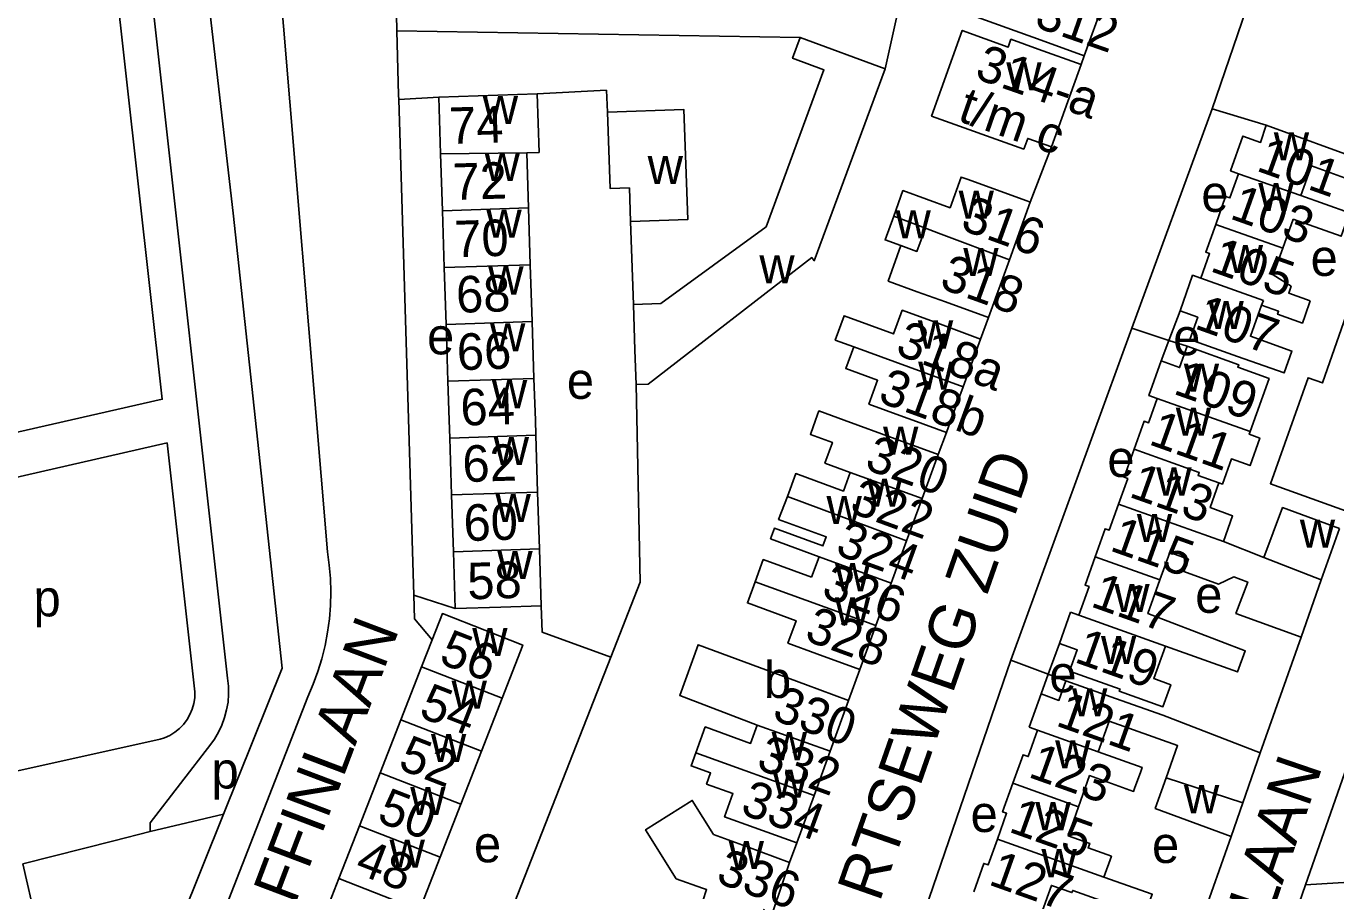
# Model space of a CAD drawing. Extents: x 159294 to 161936, y 384538 to 386517.
# Drawn here: x 161615.6 to 161759, y 385198.5 to 385293.1 of the extents above; entities that cross this region are included whole.
import ezdxf

# ---------------------------------------------------------------- set-up
doc = ezdxf.new("R2010")
doc.units = 0
for name, color, linetype in [('BLT_Basislijn', 7, 'Continuous'), ('BLT_Bebouwing', 7, 'Continuous'), ('BLT_Centroide', 7, 'Continuous'), ('BLT_Huisnummer', 7, 'Continuous'), ('BLT_Huisnummer_ tussenligend', 7, 'Continuous'), ('BLT_Onderverdeling_panden', 7, 'Continuous'), ('BLT_Straatnaam', 7, 'Continuous')]:
    doc.layers.add(name, color=color, linetype=linetype)

msp = doc.modelspace()

# ---------------------------------------------------------------- linework, layer by layer
at = {"layer": 'BLT_Basislijn'}
for p, q in [((161638.29, 385272.66), (161633.81, 385311.61)), ((161637.68, 385221.74), (161628.8, 385301.59)), ((161745.46, 385284.09), (161749.85, 385296.89)), ((161656.19, 385292.6), (161700.35, 385291.87)), ((161731.1, 385288.93), (161731.45, 385289.88)), ((161660.8, 385285.36), (161656.41, 385285.09)), ((161658.07, 385230.83), (161656.41, 385285.09)), ((161736.68, 385260.06), (161745.46, 385284.09)), ((161745.46, 385284.09), (161751.36, 385282.27)), ((161727.87, 385279.91), (161725.55, 385273.86)), ((161643.67, 385222.86), (161638.29, 385272.66)), ((161682.13, 385262.66), (161681.79, 385271.74)), ((161720.97, 385261.23), (161720.1, 385258.88)), ((161741.94, 385261.96), (161740.73, 385258.73)), ((161723.4, 385223.71), (161736.68, 385260.06)), ((161736.68, 385260.06), (161740.73, 385258.73)), ((161740.73, 385258.73), (161739.88, 385256.48)), ((161740.73, 385258.73), (161742.72, 385258.08)), ((161716.37, 385248.66), (161715.46, 385246.24)), ((161600.35, 385240.51), (161631.06, 385247.53)), ((161631.06, 385247.53), (161634.03, 385220.91)), ((161662.6, 385229.37), (161658.07, 385230.83)), ((161728.73, 385225.57), (161727.51, 385222.19)), ((161679.62, 385224.05), (161660.57, 385175.55)), ((161723.4, 385223.71), (161711.03, 385187.71)), ((161723.4, 385223.71), (161727.51, 385222.19)), ((161637.25, 385206.88), (161643.67, 385222.86)), ((161706.88, 385222.72), (161705.64, 385219.31)), ((161727.51, 385222.19), (161726.73, 385220.03)), ((161727.51, 385222.19), (161729.45, 385221.47)), ((161628.12, 385172.88), (161646.48, 385219.73)), ((161630.29, 385215.08), (161610.69, 385210.74)), ((161618.85, 385161.07), (161637.25, 385206.88)), ((161629.22, 385204.97), (161637.25, 385206.88)), ((161625.22, 385203.97), (161629.22, 385204.97)), ((161625.22, 385203.97), (161615.25, 385201.44)), ((161700.01, 385203.72), (161699.18, 385201.59)), ((161738.36, 385178.48), (161747.52, 385204.43)), ((161615.25, 385201.44), (161616.9, 385194.35)), ((161730.86, 385128.01), (161755.69, 385199.14)), ((161755.69, 385199.14), (161762.7, 385199.57))]:
    msp.add_line(p, q, dxfattribs=at)
for points in [[(161656.19, 385292.6), (161655.8, 385312.19), (161656.56, 385313.35), (161657.93, 385314.33), (161663.63, 385314.46), (161712.08, 385312.43)], [(161648.6, 385235.6), (161643.12, 385301.43), (161640.06, 385301.53), (161639.17, 385312.32)], [(161625.26, 385299.46), (161630.53, 385252.28), (161610.62, 385247.76), (161610.36, 385248.34), (161598.87, 385245.97), (161591.5, 385270.82)], [(161711.37, 385299.4), (161711.06, 385294.68), (161709.65, 385288.44)], [(161656.19, 385292.6), (161656.4, 385285.57), (161656.41, 385285.09)], [(161679.27, 385283.7), (161679.15, 385286.1), (161671.56, 385285.71)], [(161789.8, 385282.85), (161784.79, 385282.24), (161755.69, 385199.14)], [(161682.39, 385253.89), (161682.85, 385232.25), (161679.62, 385224.05)], [(161646.48, 385219.73), (161647.06, 385221.09), (161647.56, 385222.48), (161647.99, 385223.89), (161648.35, 385225.33), (161648.62, 385226.78), (161648.82, 385228.24), (161648.93, 385229.72), (161648.97, 385231.19), (161648.93, 385232.67), (161648.81, 385234.14), (161648.6, 385235.6)], [(161660.06, 385225.94), (161658.15, 385228.27), (161658.07, 385230.83)], [(161679.62, 385224.05), (161672.11, 385226.8), (161672.02, 385229.67)], [(161750.72, 385213.57), (161755.19, 385226.23)], [(161634.03, 385220.91), (161634.1, 385220.27), (161634.08, 385219.62), (161633.98, 385218.99), (161633.81, 385218.37), (161633.56, 385217.77), (161633.24, 385217.22), (161632.85, 385216.7), (161632.4, 385216.24), (161631.9, 385215.84), (161631.35, 385215.5), (161630.76, 385215.23), (161630.29, 385215.08)], [(161637.68, 385221.74), (161637.78, 385220.88), (161637.79, 385220.01), (161637.73, 385219.14), (161637.58, 385218.28), (161637.36, 385217.44), (161637.06, 385216.62), (161636.68, 385215.83), (161636.24, 385215.09), (161635.86, 385214.55)], [(161635.86, 385214.55), (161629.22, 385205.92), (161629.22, 385204.97)]]:
    msp.add_lwpolyline(points, dxfattribs=at)
at = {"layer": 'BLT_Bebouwing'}
for p, q in [((161733.59, 385295.77), (161731.45, 385289.88)), ((161709.65, 385288.44), (161700.35, 385291.87)), ((161731.1, 385288.93), (161727.87, 385279.91)), ((161660.8, 385285.36), (161671.56, 385285.71)), ((161661, 385279.14), (161660.8, 385285.36)), ((161761.99, 385278.43), (161751.36, 385282.27)), ((161661.2, 385272.92), (161661, 385279.14)), ((161670.43, 385279.26), (161670.62, 385273.23)), ((161725.55, 385273.86), (161723.26, 385267.54)), ((161755.15, 385274.59), (161760.48, 385272.68)), ((161661.4, 385266.7), (161661.2, 385272.92)), ((161670.62, 385273.23), (161670.82, 385267)), ((161661.6, 385260.48), (161661.4, 385266.7)), ((161670.82, 385267), (161671.02, 385260.78)), ((161723.26, 385267.54), (161720.97, 385261.23)), ((161671.02, 385260.78), (161671.22, 385254.56)), ((161661.8, 385254.26), (161661.6, 385260.48)), ((161718.19, 385253.66), (161720.1, 385258.88)), ((161662, 385248.04), (161662.2, 385241.82)), ((161671.42, 385248.34), (161671.62, 385242.12)), ((161715.46, 385246.24), (161713.71, 385241.44)), ((161662.2, 385241.82), (161662.4, 385235.6)), ((161671.62, 385242.12), (161671.82, 385235.9)), ((161713.71, 385241.44), (161712.01, 385236.8)), ((161759.38, 385238.14), (161757.4, 385232.52)), ((161712.01, 385236.8), (161710.32, 385232.16)), ((161746.68, 385236.7), (161751.1, 385234.95)), ((161662.4, 385235.6), (161662.6, 385229.37)), ((161672.02, 385229.67), (161671.82, 385235.9)), ((161710.32, 385232.16), (161708.63, 385227.52)), ((161757.4, 385232.52), (161755.19, 385226.23)), ((161729.94, 385228.97), (161728.73, 385225.57)), ((161729.94, 385228.97), (161730.87, 385228.64)), ((161708.63, 385227.52), (161706.88, 385222.72)), ((161660.06, 385225.94), (161658.92, 385223.01)), ((161658.92, 385223.01), (161656.66, 385217.21)), ((161667.73, 385219.58), (161665.47, 385213.78)), ((161705.64, 385219.31), (161703.63, 385213.75)), ((161726.73, 385220.03), (161725.43, 385216.4)), ((161656.66, 385217.21), (161654.39, 385211.41)), ((161725.43, 385216.4), (161726.35, 385216.07)), ((161740.05, 385217.7), (161750.72, 385213.57)), ((161665.47, 385213.78), (161663.21, 385207.98)), ((161703.63, 385213.75), (161701.89, 385208.92)), ((161748.8, 385208.1), (161750.72, 385213.57)), ((161654.39, 385211.41), (161652.13, 385205.61)), ((161663.21, 385207.98), (161660.95, 385202.18)), ((161701.89, 385208.92), (161700.01, 385203.72)), ((161747.52, 385204.43), (161748.8, 385208.1)), ((161652.13, 385205.61), (161649.87, 385199.82)), ((161660.95, 385202.18), (161658.69, 385196.38)), ((161699.18, 385201.59), (161697.38, 385196.17)), ((161649.87, 385199.82), (161647.6, 385194.02))]:
    msp.add_line(p, q, dxfattribs=at)
for points in [[(161733.59, 385295.77), (161728.88, 385297.47), (161726.23, 385298.43), (161725.23, 385295.65), (161720.52, 385297.35), (161718.34, 385300.56), (161715.05, 385303.82), (161713.31, 385302.36), (161716.54, 385298.52), (161719.23, 385294.3), (161726.75, 385291.58), (161731.45, 385289.88)], [(161727.87, 385279.91), (161725.26, 385280.84), (161724.83, 385279.66), (161714.74, 385283.28), (161718.1, 385292.65), (161723.13, 385290.84), (161723.43, 385291.69), (161726.4, 385290.62), (161731.1, 385288.93)], [(161682.13, 385262.66), (161685.11, 385262.78), (161696.62, 385271.17), (161702.96, 385288.34), (161699.52, 385289.61), (161700.35, 385291.87)], [(161682.39, 385253.89), (161683.72, 385253.93), (161701.62, 385267.79), (161701.9, 385267.45), (161709.65, 385288.44)], [(161671.56, 385285.71), (161671.77, 385279.3), (161670.43, 385279.26)], [(161681.79, 385271.74), (161688.05, 385271.96), (161687.63, 385283.99), (161679.27, 385283.7)], [(161679.27, 385283.7), (161679.56, 385275.35), (161681.66, 385275.42), (161681.79, 385271.74)], [(161751.36, 385282.27), (161750.75, 385280.4), (161748.83, 385281.09), (161747.47, 385277.27), (161748.33, 385276.96)], [(161761.99, 385278.43), (161761.15, 385276.1), (161756.32, 385277.84), (161755.15, 385274.59)], [(161710.6, 385272.34), (161711.61, 385275.12), (161716.77, 385273.25), (161717.98, 385276.61), (161718.62, 385276.37), (161725.16, 385274), (161725.55, 385273.86)], [(161748.33, 385276.96), (161747.39, 385274.32), (161746.93, 385274.49), (161745.84, 385271.43)], [(161711.37, 385269.11), (161709.65, 385269.73), (161710.6, 385272.34)], [(161754.34, 385272), (161759.56, 385270.13), (161760.48, 385272.68)], [(161745.84, 385271.43), (161744.75, 385268.38), (161745.18, 385268.23), (161744.22, 385265.53)], [(161754.34, 385272), (161753.18, 385268.82)], [(161720.97, 385261.23), (161716.27, 385262.94), (161713.18, 385264.06), (161709.99, 385265.22), (161711.37, 385269.11)], [(161753.18, 385268.82), (161752.12, 385265.9)], [(161744.22, 385265.53), (161743.32, 385265.85), (161741.94, 385261.96)], [(161768.34, 385263.61), (161761.67, 385265.85), (161757.53, 385254.07), (161755.95, 385254.64), (161751.83, 385243.03), (161760.06, 385240.09)], [(161756.19, 385263.05), (161753.83, 385263.91), (161754.1, 385264.65), (161752.12, 385265.9)], [(161682.39, 385253.89), (161682.27, 385257.67), (161682.13, 385262.66)], [(161741.94, 385261.96), (161743.87, 385261.27), (161743, 385258.84), (161748.24, 385256.97), (161753.33, 385255.16), (161754.18, 385257.56), (161749.65, 385259.18), (161750.86, 385262.57)], [(161750.86, 385262.57), (161752.72, 385261.91), (161752.61, 385261.59), (161755.33, 385260.62), (161755.63, 385261.47)], [(161756.19, 385263.05), (161755.63, 385261.47)], [(161706.22, 385258.03), (161704.2, 385258.77), (161705.17, 385261.42), (161710.59, 385259.43), (161711.54, 385262.02), (161715.41, 385260.6), (161720.1, 385258.88)], [(161716.37, 385248.66), (161712.7, 385250), (161711.67, 385250.38), (161707.89, 385251.76), (161708.84, 385254.36), (161705.34, 385255.64), (161706.22, 385258.03)], [(161742.72, 385258.08), (161741.89, 385255.76), (161739.88, 385256.48)], [(161749.62, 385248.76), (161751.68, 385254.55), (161748.26, 385255.78), (161748.36, 385256.06), (161742.72, 385258.08)], [(161739.88, 385256.48), (161738.53, 385252.69), (161739.43, 385252.36)], [(161662, 385248.04), (161661.94, 385250), (161661.8, 385254.26)], [(161671.22, 385254.56), (161671.37, 385250), (161671.42, 385248.34)], [(161716.37, 385248.66), (161716.86, 385250), (161718.19, 385253.66)], [(161739.43, 385252.36), (161738.59, 385250), (161738.49, 385249.71), (161738.01, 385249.88), (161736.91, 385246.81)], [(161715.46, 385246.24), (161710.76, 385247.96), (161705.16, 385250), (161702.41, 385251.01), (161702.04, 385250), (161701.47, 385248.44), (161703.89, 385247.56), (161703.06, 385245.3), (161705.84, 385244.28)], [(161749.62, 385248.76), (161749.51, 385248.45), (161750.67, 385248.04), (161749.6, 385245.03), (161747.56, 385245.76), (161746.58, 385243), (161746.19, 385243.14)], [(161736.91, 385246.81), (161735.82, 385243.75), (161736.21, 385243.61), (161735.2, 385240.79)], [(161698.96, 385241.65), (161699.87, 385244.15), (161705.1, 385242.24), (161705.84, 385244.28)], [(161746.68, 385236.7), (161747.69, 385239.51), (161745.24, 385240.42), (161746.19, 385243.14)], [(161702.42, 385235.04), (161697.12, 385237.01), (161697.54, 385238.17), (161702.85, 385236.23), (161703.22, 385237.23), (161698, 385239.14), (161698.96, 385241.65)], [(161735.2, 385240.79), (161734.19, 385237.96), (161733.74, 385238.12), (161732.64, 385235.03)], [(161751.1, 385234.95), (161753.17, 385240.43), (161759.38, 385238.14)], [(161701.6, 385232.8), (161702.42, 385235.04)], [(161732.64, 385235.03), (161731.54, 385231.94), (161731.99, 385231.78), (161730.87, 385228.64)], [(161739.73, 385232.51), (161740.81, 385235.52), (161742.85, 385234.79), (161742.36, 385233.43), (161746.15, 385232.03), (161747.81, 385232.85), (161749.35, 385232.28), (161748.06, 385228.85), (161755.19, 385226.23)], [(161695.43, 385232.32), (161696.31, 385234.73), (161701.6, 385232.8)], [(161706.88, 385222.72), (161702.18, 385224.43), (161699.01, 385225.59), (161699.91, 385228.05), (161694.58, 385230), (161695.43, 385232.32)], [(161740.33, 385225.26), (161748.22, 385222.45), (161749.08, 385224.76), (161738.42, 385228.83), (161739.73, 385232.51)], [(161662.6, 385229.37), (161667.6, 385229.53), (161672.02, 385229.67)], [(161667.73, 385219.58), (161669.99, 385225.38), (161665.85, 385227), (161661.19, 385228.83), (161660.06, 385225.94)], [(161695.66, 385216.63), (161687.17, 385219.85), (161689.18, 385225.41), (161700.95, 385221.05), (161705.64, 385219.31)], [(161728.73, 385225.57), (161730.68, 385224.87), (161729.85, 385222.54), (161735.38, 385220.57), (161735.29, 385220.33), (161740.07, 385218.63), (161740.93, 385221.04), (161739.06, 385221.71), (161740.33, 385225.26)], [(161729.45, 385221.47), (161728.68, 385219.33), (161726.73, 385220.03)], [(161740.05, 385217.7), (161734.88, 385219.54), (161729.45, 385221.47)], [(161688.94, 385213.59), (161689.96, 385216.42), (161694.93, 385214.62), (161695.66, 385216.63)], [(161732.99, 385213.7), (161734.18, 385217.05), (161741.67, 385214.38), (161740.41, 385210.85)], [(161726.35, 385216.07), (161725.32, 385213.17), (161724.75, 385213.38), (161723.64, 385210.25)], [(161700.01, 385203.72), (161695.31, 385205.42), (161692.08, 385206.58), (161693, 385209.13), (161690.12, 385210.17), (161690.55, 385211.38), (161688.42, 385212.15), (161688.94, 385213.59)], [(161730.83, 385207.69), (161732.04, 385211.09), (161736.85, 385209.37), (161736.95, 385209.67), (161737.63, 385211.53), (161737.79, 385211.99), (161732.99, 385213.7)], [(161740.41, 385210.85), (161739.22, 385207.5), (161747.52, 385204.43)], [(161723.64, 385210.25), (161722.52, 385207.12), (161722.95, 385206.97), (161721.94, 385204.14)], [(161689.65, 385198.76), (161686.8, 385199.81), (161683.44, 385205.16), (161688.54, 385208.37), (161690.87, 385204.65)], [(161733.61, 385199.99), (161734.42, 385202.27), (161731.88, 385203.18), (161732.05, 385203.67), (161729.7, 385204.5), (161730.32, 385206.22), (161730.83, 385207.69)], [(161690.87, 385204.65), (161694.49, 385203.32), (161699.18, 385201.59)], [(161721.94, 385204.14), (161720.93, 385201.32), (161720.45, 385201.49), (161719.36, 385198.36)], [(161726.69, 385195.81), (161727.86, 385199.08), (161730.11, 385198.28), (161730.2, 385198.53), (161732.76, 385197.62), (161738.06, 385195.73), (161738.9, 385198.1), (161733.61, 385199.99)], [(161696.42, 385196.48), (161695.21, 385192.83), (161688.9, 385194.91), (161690.12, 385198.62), (161689.65, 385198.76)]]:
    msp.add_lwpolyline(points, dxfattribs=at)
at = {"layer": 'BLT_Onderverdeling_panden'}
for p, q in [((161661, 385279.14), (161670.43, 385279.26)), ((161748.33, 385276.96), (161755.15, 385274.59)), ((161661.2, 385272.92), (161670.62, 385273.23)), ((161710.6, 385272.34), (161714.06, 385271.03)), ((161715.51, 385270.48), (161714.06, 385271.03)), ((161745.84, 385271.43), (161753.18, 385268.82)), ((161723.26, 385267.54), (161715.51, 385270.48)), ((161661.4, 385266.7), (161670.82, 385267)), ((161744.22, 385265.53), (161751.06, 385263.09)), ((161751.06, 385263.09), (161750.86, 385262.57)), ((161661.6, 385260.48), (161671.02, 385260.78)), ((161718.19, 385253.66), (161706.22, 385258.03)), ((161661.8, 385254.26), (161671.22, 385254.56)), ((161739.43, 385252.36), (161749.62, 385248.76)), ((161662, 385248.04), (161671.42, 385248.34)), ((161713.71, 385241.44), (161705.84, 385244.28)), ((161662.2, 385241.82), (161671.62, 385242.12)), ((161712.01, 385236.8), (161698.96, 385241.65)), ((161735.2, 385240.79), (161746.68, 385236.7)), ((161662.4, 385235.6), (161671.82, 385235.9)), ((161702.42, 385235.04), (161710.32, 385232.16)), ((161732.64, 385235.03), (161739.73, 385232.51)), ((161751.1, 385234.95), (161757.4, 385232.52)), ((161695.43, 385232.32), (161708.63, 385227.52)), ((161730.87, 385228.64), (161740.33, 385225.26)), ((161667.73, 385219.58), (161658.92, 385223.01)), ((161665.47, 385213.78), (161656.66, 385217.21)), ((161703.63, 385213.75), (161695.66, 385216.63)), ((161726.35, 385216.07), (161732.99, 385213.7)), ((161701.89, 385208.92), (161688.94, 385213.59)), ((161663.21, 385207.98), (161654.39, 385211.41)), ((161740.41, 385210.85), (161748.8, 385208.1)), ((161723.64, 385210.25), (161730.83, 385207.69)), ((161660.95, 385202.18), (161652.13, 385205.61)), ((161721.94, 385204.14), (161733.61, 385199.99)), ((161658.69, 385196.38), (161649.87, 385199.82))]:
    msp.add_line(p, q, dxfattribs=at)
for points in [[(161714.06, 385271.03), (161713.13, 385268.47), (161711.37, 385269.11)], [(161736.91, 385246.81), (161744.04, 385244.27), (161743.92, 385243.95), (161746.19, 385243.14)]]:
    msp.add_lwpolyline(points, dxfattribs=at)

# ---------------------------------------------------------------- texts
at = {"layer": 'BLT_Centroide'}
for s, p in [('w', (161722.92, 385286.09)), ('w', (161665.61, 385282.41)), ('w', (161752.2, 385278.44)), ('w', (161665.81, 385276.19)), ('w', (161683.66, 385275.83)), ('w', (161717.7, 385272.06)), ('e', (161744.27, 385272.8)), ('w', (161750.51, 385272.88)), ('w', (161666.01, 385269.97)), ('w', (161710.79, 385269.89)), ('w', (161695.89, 385264.98)), ('w', (161718.21, 385265.78)), ('w', (161747.16, 385266.1)), ('e', (161756.23, 385265.79)), ('w', (161666.21, 385263.75)), ('w', (161745.05, 385259.97)), ('w', (161713.24, 385257.84)), ('e', (161659.52, 385257.2)), ('w', (161666.41, 385257.53)), ('e', (161741.19, 385257.11)), ('e', (161674.82, 385252.33)), ('w', (161713.27, 385253.34)), ('w', (161742.35, 385253.12)), ('w', (161666.61, 385251.31)), ('w', (161741.47, 385248.31)), ('w', (161666.81, 385245.09)), ('w', (161709.43, 385246.22)), ('e', (161733.98, 385243.78)), ('w', (161707.66, 385240.53)), ('w', (161739.34, 385241.75)), ('w', (161667.01, 385238.84)), ('w', (161703.24, 385238.62)), ('w', (161737.21, 385236.66)), ('w', (161755.05, 385236.04)), ('w', (161667.21, 385232.62)), ('w', (161704.16, 385231.28)), ('p', (161616.44, 385228.52)), ('w', (161734.74, 385229)), ('e', (161743.6, 385228.91)), ('w', (161704.16, 385227.53)), ('w', (161664.46, 385224.19)), ('w', (161733.28, 385223.31)), ('b', (161696.39, 385219.59)), ('e', (161727.63, 385220.22)), ('w', (161662.2, 385218.41)), ('w', (161730.12, 385217.59)), ('w', (161659.94, 385212.59)), ('w', (161697.24, 385212.78)), ('w', (161728.27, 385211.88)), ('p', (161635.92, 385209.68)), ('w', (161697.31, 385208.66)), ('w', (161657.67, 385206.78)), ('w', (161742.36, 385206.98)), ('e', (161719.01, 385204.92)), ('w', (161726.1, 385205.12)), ('w', (161655.41, 385201)), ('e', (161664.65, 385201.6)), ('w', (161692.53, 385200.88)), ('e', (161738.87, 385201.53)), ('w', (161726.77, 385199.97))]:
    msp.add_text(s, height=4, dxfattribs=at).set_placement(p)
at = {"layer": 'BLT_Huisnummer'}
for s, rotation, p in [('312', 340.7316, (161725.85, 385293.1)), ('314-a', 340.7316, (161719.33, 385287.45)), ('t/m c', 340.7316, (161717.46, 385282.8)), ('74', 1.845, (161661.98, 385280.21)), ('101', 340.39, (161750.16, 385277.34)), ('316', 340.0435, (161717.76, 385270.91)), ('70', 1.845, (161662.56, 385267.81)), ('318', 340.0463, (161715.47, 385264.51)), ('107', 340.39, (161743.39, 385260.08)), ('66', 1.845, (161662.84, 385255.46)), ('318a', 339.9152, (161710.64, 385257.24)), ('318b', 339.9152, (161708.74, 385252.05)), ('109', 340.39, (161741.07, 385252.93)), ('320', 340.1199, (161707.27, 385244.7)), ('62', 1.845, (161663.45, 385243.21)), ('113', 340.39, (161736.22, 385241.65)), ('322', 339.9376, (161705.61, 385239.97)), ('58', 1.845, (161663.98, 385230.37)), ('328', 339.9065, (161700.69, 385225.96)), ('56', 338.7295, (161660.67, 385223.46)), ('119', 340.39, (161730.24, 385223.56)), ('330', 339.9065, (161697.15, 385217.29)), ('121', 340.39, (161728.21, 385216.61)), ('50', 338.7295, (161653.89, 385206.12)), ('334', 339.9065, (161693.67, 385206.97)), ('125', 340.39, (161723.05, 385204.99)), ('336', 339.9065, (161691, 385199.45))]:
    msp.add_text(s, height=4, rotation=rotation, dxfattribs=at).set_placement(p)
at = {"layer": 'BLT_Huisnummer_ tussenligend'}
for s, rotation, p in [('72', 1.845, (161662.38, 385274.08)), ('103', 340.39, (161747.25, 385272.11)), ('105', 340.39, (161745.1, 385266.35)), ('68', 1.845, (161662.75, 385261.74)), ('64', 1.845, (161663.23, 385249.39)), ('111', 340.39, (161738.38, 385247.4)), ('60', 1.845, (161663.57, 385236.75)), ('324', 339.9065, (161704.06, 385235.36)), ('115', 340.39, (161734.12, 385235.77)), ('326', 339.9065, (161702.54, 385230.69)), ('117', 340.39, (161732.02, 385229.65)), ('54', 338.7295, (161658.47, 385217.58)), ('52', 338.7295, (161656.2, 385211.89)), ('332', 339.9065, (161695.41, 385211.89)), ('123', 340.39, (161725.19, 385210.98)), ('48', 338.7295, (161651.46, 385200.5)), ('127', 340.39, (161720.84, 385199.21))]:
    msp.add_text(s, height=4, rotation=rotation, dxfattribs=at).set_placement(p)
at = {"layer": 'BLT_Straatnaam'}
for s, rotation, p in [('ECKARTSEWEG ZUID', 70.7098, (161703.02, 385179.95)), ('BAFFINLAAN', 69.2683, (161641.9, 385188.53)), ('HUDSONLAAN', 71.1277, (161742.53, 385168.13))]:
    msp.add_text(s, height=5, rotation=rotation, dxfattribs=at).set_placement(p)

doc.saveas('drawing.dxf')
